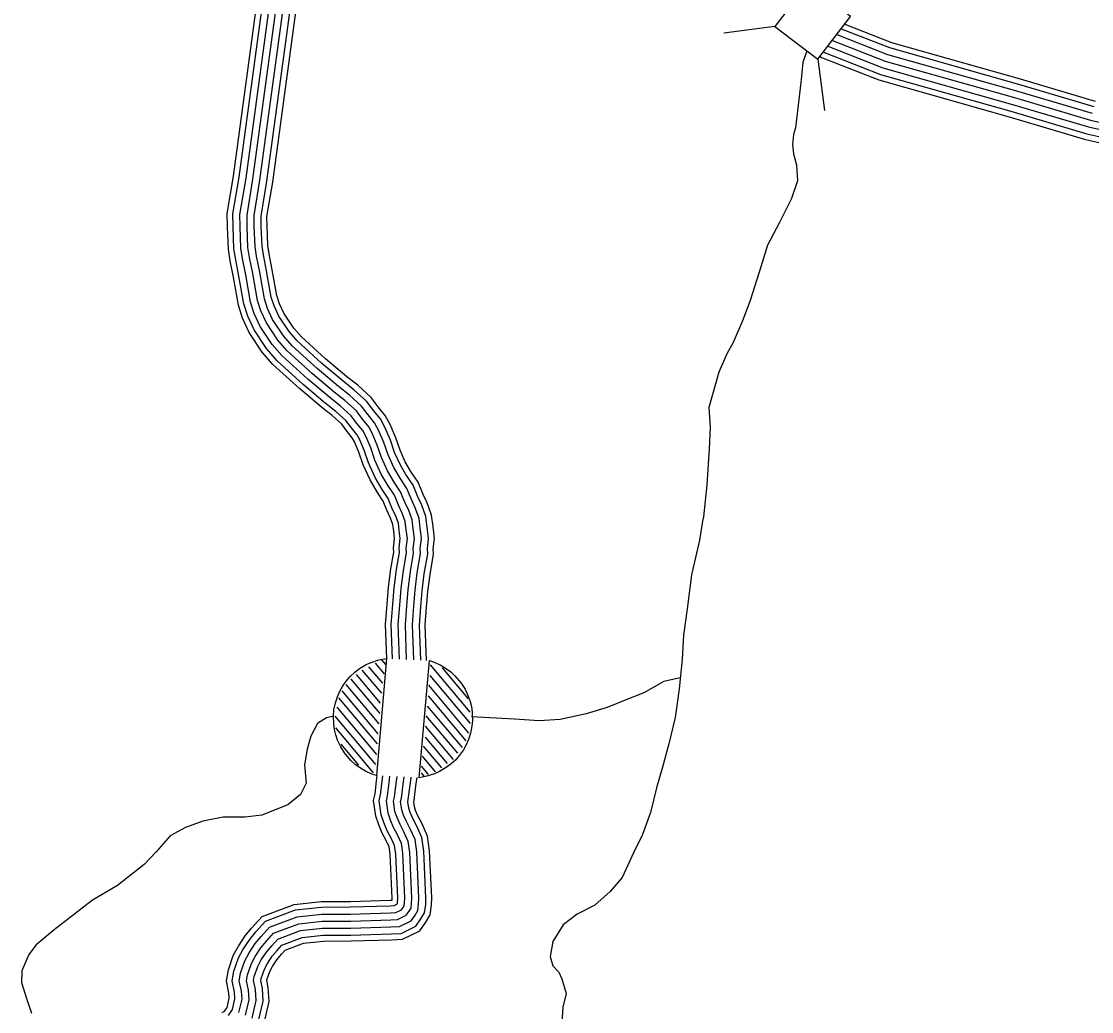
# Model space of a CAD drawing. Extents: x 1788175 to 1969470, y 584502 to 738744.
# Drawn here: x 1912819 to 1917533, y 653258 to 657618 of the extents above; entities that cross this region are included whole.
import ezdxf

# ---------------------------------------------------------------- set-up
doc = ezdxf.new("R2010")
doc.units = 0
for name, color, linetype in [('DESIGN - TRANSPORTATION - Text', 7, 'Continuous'), ('DESIGN - UTILITIES - Cable (Underground) with Text', 7, 'Continuous'), ('SURVEY - CONTOURS - Index with Text', 7, 'Continuous'), ('SURVEY - DRAINAGE - Storm Sewer', 7, 'Continuous'), ('SURVEY - TRANSPORTATION - Roads', 7, 'Continuous')]:
    doc.layers.add(name, color=color, linetype=linetype)

msp = doc.modelspace()

# ---------------------------------------------------------------- linework, layer by layer
at = {"layer": 'DESIGN - TRANSPORTATION - Text'}
for points in [[(1916278.7, 657487.9), (1916261.2, 657437.4), (1916252.8, 657349.2), (1916229.2, 657149.2), (1916220.4, 657119.3), (1916215.3, 657075.3), (1916220.2, 657035.1), (1916232.9, 656986.7), (1916237.1, 656916.4), (1916211, 656838.9), (1916158.2, 656732.1), (1916105.5, 656633.2), (1916070.5, 656517.9), (1916026.9, 656384.7), (1915994.7, 656299.3), (1915954.1, 656204.2), (1915926.8, 656154.8), (1915890.6, 656073.6), (1915846.5, 655918.4), (1915852.2, 655832), (1915847.7, 655735.9), (1915837.5, 655577.8), (1915823.8, 655435.8), (1915819.3, 655417.9), (1915805.1, 655334.1), (1915771, 655180.6), (1915751.1, 655030.8), (1915736, 654915), (1915729.2, 654808.9), (1915715.8, 654679), (1915698.5, 654553.1), (1915671.4, 654437.6), (1915642.7, 654334.1), (1915616.3, 654242.6), (1915589.4, 654135), (1915554.8, 654037.7), (1915514.6, 653956.6), (1915465.7, 653847.6), (1915412.1, 653786.9), (1915344.4, 653726.5), (1915267.3, 653686.4), (1915206, 653639.9), (1915160.1, 653566.9), (1915148.3, 653501.1), (1915159.2, 653458.7), (1915186.6, 653431.9), (1915199.8, 653401.5), (1915218.1, 653336.9), (1915204.5, 653277.1), (1915198.1, 653185.1)], [(1915720.8, 654727.6), (1915648.6, 654710.8), (1915561.2, 654661), (1915478.3, 654629), (1915399.4, 654597), (1915306.6, 654569.4), (1915191.8, 654544.3), (1915099.6, 654538.7), (1914991.7, 654545.6), (1914801.7, 654555.8)], [(1914195.9, 654558.5), (1914163.4, 654550.8), (1914123.2, 654526), (1914094.5, 654470.5), (1914077.3, 654413.1), (1914065.9, 654344.2), (1914073, 654263.5), (1914048.6, 654214.1), (1913992.3, 654167.6), (1913878.8, 654122.2), (1913803.2, 654113.7), (1913707.2, 654114.2), (1913618.6, 654096.5), (1913541.8, 654068.4), (1913474.8, 654032.1), (1913412.9, 653961.5), (1913359.3, 653904.8), (1913242.8, 653813.6), (1913133, 653748.4), (1912963.5, 653618.5), (1912883.7, 653552.4), (1912852.5, 653509.2), (1912820.6, 653437.8), (1912819.2, 653385.7), (1912843.3, 653310.9), (1912863.7, 653250.3)]]:
    msp.add_lwpolyline(points, dxfattribs=at)
at = {"layer": 'DESIGN - UTILITIES - Cable (Underground) with Text'}
for p, q in [((1914405.8, 654806.4), (1914422.8, 654786.2)), ((1914319.1, 654761.9), (1914404.8, 654659.8)), ((1914348.5, 654776.2), (1914409.2, 654703.8)), ((1914376.7, 654791.8), (1914416.5, 654744.5)), ((1914619.4, 654784.9), (1914794.9, 654575.8)), ((1914672, 654771.4), (1914786.7, 654634.8)), ((1914270.6, 654721.1), (1914397.2, 654570.3)), ((1914294.3, 654742.2), (1914399.9, 654616.4)), ((1914617.8, 654737.5), (1914795.6, 654525.7)), ((1914231.1, 654669.6), (1914388.9, 654481.5)), ((1914248.5, 654698.1), (1914393.3, 654525.6)), ((1914612.3, 654694.8), (1914788.9, 654484.4)), ((1914215.3, 654639.1), (1914385.5, 654436.3)), ((1914610.2, 654648.1), (1914776, 654450.5)), ((1914208.6, 654597.9), (1914382.9, 654390.1)), ((1914606.9, 654602.7), (1914760.2, 654420)), ((1914200.4, 654558.4), (1914378.2, 654346.5)), ((1914600.8, 654560.7), (1914739.4, 654395.6)), ((1914202.1, 654506.9), (1914368.5, 654308.7)), ((1914598.2, 654514.6), (1914720.8, 654368.4)), ((1914226, 654435.9), (1914304.3, 654342.6)), ((1914589.4, 654426.4), (1914669.4, 654331.1)), ((1914597.2, 654466.5), (1914694.8, 654350.1)), ((1914584.9, 654382.4), (1914642.3, 654314.1)), ((1914580.5, 654338.4), (1914610.6, 654302.5)), ((1914579.3, 654309.7), (1914591.8, 654294.7))]:
    msp.add_line(p, q, dxfattribs=at)
for points in [[(1914383.3, 654296.7), (1914362.5, 654303.7), (1914335.4, 654316), (1914316.9, 654326.6), (1914289.2, 654346.6), (1914270.4, 654363.7), (1914242.6, 654396.6), (1914225.8, 654423.3), (1914211.8, 654453.3), (1914203.6, 654477.1), (1914198.3, 654499.3), (1914194.6, 654524.9), (1914193.6, 654560.4), (1914195.8, 654586.1), (1914202, 654617.1), (1914210.7, 654644.1), (1914221.4, 654668.5), (1914233.3, 654689.8), (1914249.9, 654713.4), (1914267.1, 654733.1), (1914287.2, 654752), (1914308.4, 654768.1), (1914338.4, 654785.8), (1914360.3, 654795.6), (1914394, 654806.4), (1914427.5, 654812.4), (1914382.6, 654297)], [(1914615.9, 654803.6), (1914636.7, 654796.5), (1914663.7, 654784.3), (1914682.2, 654773.7), (1914709.9, 654753.7), (1914728.7, 654736.6), (1914756.5, 654703.7), (1914773.4, 654676.9), (1914787.4, 654647), (1914795.5, 654623.2), (1914800.9, 654601), (1914804.6, 654575.4), (1914805.6, 654539.9), (1914803.3, 654514.2), (1914797.1, 654483.2), (1914788.5, 654456.2), (1914777.8, 654431.8), (1914765.8, 654410.5), (1914749.2, 654386.9), (1914732, 654367.1), (1914712, 654348.3), (1914690.7, 654332.2), (1914660.8, 654314.5), (1914638.9, 654304.7), (1914605.1, 654293.9), (1914571.6, 654287.8), (1914616.6, 654803.3)]]:
    msp.add_lwpolyline(points, dxfattribs=at)
at = {"layer": 'SURVEY - CONTOURS - Index with Text'}
for points in [[(1916430.2, 657585.7), (1916643.1, 657502.4), (1917210.8, 657341.8), (1917542.9, 657243.3)], [(1916445.9, 657606.1), (1916651, 657525.8), (1917217.7, 657365.5), (1917549.1, 657267.3)], [(1916410.5, 657560.2), (1916633.2, 657472.9), (1917202.2, 657312), (1917535.1, 657213.3)], [(1916371.3, 657509.1), (1916371.7, 657508.8), (1916613.4, 657414.1), (1917184.9, 657252.5), (1917519.5, 657153.3), (1917703.3, 657112.2)], [(1916390.9, 657534.6), (1916623.3, 657443.5), (1917193.6, 657282.2), (1917527.3, 657183.3), (1917710.4, 657142.4)], [(1916390.9, 657534.6), (1916623.3, 657443.5), (1917193.6, 657282.2), (1917527.3, 657183.3), (1917710.4, 657142.4)], [(1916336.7, 657464.1), (1916342.7, 657459.2), (1916595.3, 657360.3), (1917169.2, 657198), (1917505.2, 657098.3), (1917690.5, 657057)], [(1916352.4, 657484.5), (1916355.9, 657481.7), (1916603.5, 657384.7), (1917176.3, 657222.7), (1917511.7, 657123.2), (1917696.3, 657082)]]:
    msp.add_lwpolyline(points, dxfattribs=at)
at = {"layer": 'SURVEY - DRAINAGE - Storm Sewer'}
for p, q in [((1916138.3, 657595.9), (1915913.1, 657566.5)), ((1916326.6, 657451.1), (1916356, 657225.9))]:
    msp.add_line(p, q, dxfattribs=at)
msp.add_lwpolyline([(1916138.3, 657595.9), (1916326.6, 657451), (1916471.5, 657639.4), (1916283.2, 657784.3)], close=True, dxfattribs=at)
at = {"layer": 'SURVEY - TRANSPORTATION - Roads'}
for points in [[(1914428.9, 654812.4), (1914423.3, 654962.7), (1914429.9, 655051.9), (1914436, 655126.2), (1914446.6, 655208), (1914459.2, 655281.2), (1914457.9, 655298.9), (1914462.9, 655341), (1914459.2, 655372.9), (1914455.5, 655402.8), (1914445.3, 655430.4), (1914428.8, 655465.8), (1914412.5, 655506.1), (1914387.2, 655543.6), (1914354.7, 655598.8), (1914324.6, 655665.7), (1914305.8, 655721), (1914286, 655767.2), (1914276.6, 655784.7), (1914253.4, 655812.7), (1914230.2, 655844.2), (1914188, 655882), (1914141.9, 655918.5), (1914043.8, 656001), (1913927.2, 656106.8), (1913879.4, 656162.1), (1913822.7, 656247.6), (1913793, 656311.3), (1913774.7, 656368.6), (1913753, 656492.2), (1913738.7, 656563.6), (1913730.8, 656614.7), (1913726.9, 656713.1), (1913726.1, 656772), (1913753.4, 656936.1), (1913966.8, 658509.5)], [(1914453.7, 654811.2), (1914448.1, 654962.3), (1914454.5, 655050), (1914460.6, 655123.6), (1914471, 655204.3), (1914484.1, 655279.9), (1914482.7, 655298.3), (1914487.8, 655341), (1914483.7, 655375.8), (1914479.7, 655408.7), (1914468.1, 655440), (1914451.4, 655475.7), (1914434.5, 655517.7), (1914408.2, 655556.8), (1914376.7, 655610.2), (1914347.7, 655674.8), (1914328.9, 655729.9), (1914308.3, 655777.9), (1914297.2, 655798.5), (1914272.9, 655827.9), (1914248.6, 655861), (1914203.9, 655900.9), (1914157.6, 655937.6), (1914060, 656019.6), (1913945, 656124.1), (1913899.1, 656177.1), (1913844.3, 656259.7), (1913816, 656320.3), (1913798.8, 656374.6), (1913777.3, 656496.7), (1913763, 656567.9), (1913755.4, 656617.1), (1913751.7, 656713.7), (1913750.9, 656770.1), (1913777.8, 656932.4), (1913991.3, 658505.9)], [(1914484.8, 654809.7), (1914479.1, 654961.7), (1914485.5, 655047.5), (1914491.4, 655120.4), (1914501.7, 655199.7), (1914515.3, 655278.4), (1914513.9, 655297.6), (1914519, 655341), (1914514.5, 655379.5), (1914510, 655416), (1914496.7, 655451.9), (1914479.9, 655488), (1914462, 655532.4), (1914434.4, 655573.3), (1914404.3, 655624.4), (1914376.5, 655686.1), (1914357.9, 655741), (1914336.2, 655791.4), (1914323.1, 655815.9), (1914297.3, 655847), (1914271.7, 655881.9), (1914223.9, 655924.6), (1914177.2, 655961.6), (1914080.4, 656043), (1913967.2, 656145.8), (1913923.9, 656195.9), (1913871.4, 656274.9), (1913845, 656331.6), (1913828.9, 656382), (1913807.7, 656502.5), (1913793.5, 656573.3), (1913786.3, 656620), (1913782.6, 656714.5), (1913781.9, 656767.8), (1913808.5, 656927.8), (1914022, 658501.5)], [(1914515.9, 654808.3), (1914510.2, 654961.1), (1914516.4, 655045.1), (1914522.3, 655117.1), (1914532.3, 655195.1), (1914546.5, 655276.9), (1914545, 655297), (1914550.2, 655340.9), (1914545.3, 655383.2), (1914540.3, 655423.4), (1914525.4, 655463.9), (1914508.3, 655500.4), (1914489.5, 655547), (1914460.6, 655589.8), (1914431.9, 655638.7), (1914405.4, 655697.5), (1914386.8, 655752.1), (1914364.2, 655804.9), (1914348.9, 655833.3), (1914321.8, 655866.1), (1914294.7, 655902.9), (1914243.9, 655948.3), (1914196.8, 655985.6), (1914100.8, 656066.3), (1913989.4, 656167.5), (1913948.6, 656214.7), (1913898.5, 656290.1), (1913873.9, 656342.9), (1913859.1, 656389.4), (1913838.2, 656508.2), (1913824.1, 656578.7), (1913817.2, 656623), (1913813.6, 656715.3), (1913813, 656765.5), (1913839.1, 656923.1), (1914052.7, 658497.1)], [(1914515.9, 654808.3), (1914510.2, 654961.1), (1914516.4, 655045.1), (1914522.3, 655117.1), (1914532.3, 655195.1), (1914546.5, 655276.9), (1914545, 655297), (1914550.2, 655340.9), (1914545.3, 655383.2), (1914540.3, 655423.4), (1914525.4, 655463.9), (1914508.3, 655500.4), (1914489.5, 655547), (1914460.6, 655589.8), (1914431.9, 655638.7), (1914405.4, 655697.5), (1914386.8, 655752.1), (1914364.2, 655804.9), (1914348.9, 655833.3), (1914321.8, 655866.1), (1914294.7, 655902.9), (1914243.9, 655948.3), (1914196.8, 655985.6), (1914100.8, 656066.3), (1913989.4, 656167.5), (1913948.6, 656214.7), (1913898.5, 656290.1), (1913873.9, 656342.9), (1913859.1, 656389.4), (1913838.2, 656508.2), (1913824.1, 656578.7), (1913817.2, 656623), (1913813.6, 656715.3), (1913813, 656765.5), (1913839.1, 656923.1), (1914052.7, 658497.1)], [(1914546.9, 654806.8), (1914541.2, 654960.6), (1914547.3, 655042.7), (1914553.1, 655113.9), (1914563, 655190.4), (1914577.7, 655275.3), (1914576.1, 655296.3), (1914581.4, 655340.9), (1914576.1, 655386.8), (1914570.7, 655430.7), (1914554, 655475.8), (1914536.8, 655512.8), (1914517.1, 655561.6), (1914486.9, 655606.4), (1914459.5, 655653), (1914434.3, 655708.9), (1914415.8, 655763.3), (1914392.2, 655818.3), (1914374.8, 655850.7), (1914346.2, 655885.2), (1914317.8, 655923.9), (1914263.8, 655972), (1914216.4, 656009.7), (1914121.2, 656089.7), (1914011.6, 656189.2), (1913973.3, 656233.4), (1913925.6, 656305.3), (1913902.8, 656354.2), (1913889.3, 656396.8), (1913868.7, 656513.9), (1913854.6, 656584.2), (1913848.1, 656626), (1913844.6, 656716.1), (1913844, 656763.1), (1913869.8, 656918.5), (1914083.4, 658492.7)], [(1914578, 654805.4), (1914572.2, 654960), (1914578.2, 655040.3), (1914583.9, 655110.6), (1914593.6, 655185.8), (1914608.9, 655273.8), (1914607.3, 655295.6), (1914612.6, 655340.9), (1914606.8, 655390.5), (1914601, 655438.1), (1914582.6, 655487.8), (1914565.2, 655525.1), (1914544.6, 655576.2), (1914513.1, 655622.9), (1914487, 655667.2), (1914463.2, 655720.3), (1914444.7, 655774.4), (1914420.1, 655831.8), (1914400.6, 655868.1), (1914370.7, 655904.3), (1914340.8, 655944.8), (1914283.8, 655995.8), (1914236, 656033.7), (1914141.6, 656113), (1914033.8, 656210.9), (1913998.1, 656252.2), (1913952.8, 656320.5), (1913931.8, 656365.5), (1913919.4, 656404.2), (1913899.1, 656519.7), (1913885.1, 656589.6), (1913879, 656629), (1913875.6, 656716.9), (1913875, 656760.8), (1913900.4, 656913.9), (1914114.1, 658488.3)], [(1914603.8, 654804.1), (1914598, 654959.5), (1914603.8, 655038.3), (1914609.5, 655107.9), (1914619.1, 655182), (1914634.8, 655272.5), (1914633.1, 655295), (1914638.5, 655340.9), (1914632.4, 655393.6), (1914626.1, 655444.2), (1914606.4, 655497.7), (1914588.8, 655535.4), (1914567.4, 655588.4), (1914534.9, 655636.6), (1914509.9, 655679.1), (1914487.1, 655729.7), (1914468.8, 655783.6), (1914443.3, 655843), (1914422.1, 655882.5), (1914390.9, 655920.1), (1914360, 655962.2), (1914300.4, 656015.5), (1914252.3, 656053.6), (1914158.6, 656132.4), (1914052.3, 656228.9), (1914018.6, 656267.8), (1913975.2, 656333.2), (1913955.8, 656374.9), (1913944.5, 656410.4), (1913924.4, 656524.4), (1913910.4, 656594.1), (1913904.7, 656631.4), (1913901.3, 656717.6), (1913900.8, 656758.8), (1913925.9, 656910), (1914139.5, 658484.7)], [(1913703.1, 653253.3), (1913714.2, 653259.5), (1913725.4, 653276.5), (1913734.7, 653316.4), (1913733.1, 653339.6), (1913722, 653392.6), (1913730.9, 653441.9), (1913752.6, 653504.3), (1913774.7, 653545.7), (1913804.8, 653590.7), (1913833.2, 653624.5), (1913879.2, 653676.8), (1914021.3, 653729.8), (1914139.4, 653742.9), (1914268.2, 653743.2), (1914442.9, 653748.5), (1914451.6, 653748.9), (1914451.8, 653756.9), (1914443.4, 653950.4), (1914438.9, 653982.6), (1914426.3, 654010.9), (1914408.4, 654043.8), (1914392.9, 654080.9), (1914379.8, 654117.8), (1914370.2, 654187.4), (1914376.6, 654217.3), (1914383.8, 654273.7), (1914386.8, 654296.8)], [(1913731.6, 653240.9), (1913748.5, 653266.5), (1913759.6, 653314.4), (1913757.7, 653343), (1913747.2, 653393), (1913754.9, 653435.6), (1913775.4, 653494.4), (1913795.9, 653532.9), (1913824.6, 653575.8), (1913852, 653608.4), (1913893.7, 653655.8), (1914027.1, 653705.5), (1914140.8, 653718.2), (1914268.6, 653718.4), (1914443.7, 653723.8), (1914460.3, 653724.5), (1914472.9, 653730.7), (1914475.1, 653733.8), (1914475.5, 653734.5), (1914476, 653738.3), (1914476.5, 653757.1), (1914468, 653952.7), (1914462.9, 653989.4), (1914448.5, 654021.8), (1914430.7, 654054.5), (1914415.9, 654089.8), (1914403.9, 654123.7), (1914395.3, 654186.4), (1914401, 654213.1), (1914408.3, 654270.5), (1914411.6, 654295.6)], [(1913777.4, 653254.1), (1913790.9, 653311.9), (1913788.4, 653347.2), (1913778.7, 653393.4), (1913784.9, 653427.7), (1913803.8, 653481.9), (1913822.5, 653517), (1913849.4, 653557.2), (1913875.5, 653588.1), (1913911.8, 653629.5), (1914034.3, 653675.1), (1914142.5, 653687.2), (1914269.1, 653687.4), (1914444.8, 653692.8), (1914468.2, 653693.8), (1914493.7, 653706.4), (1914501.1, 653716.8), (1914505.5, 653724), (1914507, 653736), (1914507.5, 653757.4), (1914498.9, 653955.5), (1914493, 653998), (1914476.3, 654035.5), (1914458.7, 654067.9), (1914444.9, 654101), (1914434.2, 654131.1), (1914426.7, 654185.3), (1914431.6, 654207.9), (1914439, 654266.5), (1914442.6, 654294.1)], [(1913806.3, 653241.6), (1913822.1, 653309.3), (1913819.2, 653351.5), (1913810.3, 653393.8), (1913815, 653419.8), (1913832.3, 653469.4), (1913849.2, 653501.1), (1913874.2, 653538.5), (1913899, 653567.9), (1913929.9, 653603.2), (1914041.5, 653644.8), (1914144.3, 653656.2), (1914269.6, 653656.4), (1914445.9, 653661.8), (1914476, 653663.1), (1914514.5, 653682.1), (1914527, 653699.8), (1914535.4, 653713.6), (1914537.9, 653733.6), (1914538.5, 653757.6), (1914529.8, 653958.3), (1914523.1, 654006.6), (1914504.2, 654049.2), (1914486.7, 654081.4), (1914473.8, 654112.1), (1914464.5, 654138.4), (1914458.2, 654184.1), (1914462.2, 654202.6), (1914469.8, 654262.6), (1914473.7, 654292.6)], [(1913806.3, 653241.6), (1913822.1, 653309.3), (1913819.2, 653351.5), (1913810.3, 653393.8), (1913815, 653419.8), (1913832.3, 653469.4), (1913849.2, 653501.1), (1913874.2, 653538.5), (1913899, 653567.9), (1913929.9, 653603.2), (1914041.5, 653644.8), (1914144.3, 653656.2), (1914269.6, 653656.4), (1914445.9, 653661.8), (1914476, 653663.1), (1914514.5, 653682.1), (1914527, 653699.8), (1914535.4, 653713.6), (1914537.9, 653733.6), (1914538.5, 653757.6), (1914529.8, 653958.3), (1914523.1, 654006.6), (1914504.2, 654049.2), (1914486.7, 654081.4), (1914473.8, 654112.1), (1914464.5, 654138.4), (1914458.2, 654184.1), (1914462.2, 654202.6), (1914469.8, 654262.6), (1914473.7, 654292.6)], [(1913835.2, 653229.1), (1913853.4, 653306.8), (1913850, 653355.8), (1913841.9, 653394.3), (1913845.1, 653411.9), (1913860.8, 653457), (1913875.8, 653485.1), (1913899, 653519.8), (1913922.5, 653547.7), (1913948.1, 653576.9), (1914048.8, 653614.4), (1914146, 653625.2), (1914270.1, 653625.4), (1914447, 653630.9), (1914483.8, 653632.3), (1914535.3, 653657.8), (1914553, 653682.8), (1914565.3, 653703.2), (1914568.9, 653731.2), (1914569.6, 653757.9), (1914560.7, 653961.1), (1914553.2, 654015.2), (1914532, 654062.9), (1914514.7, 654094.8), (1914502.7, 654123.3), (1914494.8, 654145.8), (1914489.6, 654182.9), (1914492.8, 654197.4), (1914500.5, 654258.6), (1914504.8, 654291.1)], [(1913864.2, 653216.7), (1913884.6, 653304.3), (1913880.8, 653360.1), (1913873.5, 653394.7), (1913875.2, 653404), (1913889.3, 653444.5), (1913902.4, 653469.2), (1913923.8, 653501.2), (1913946, 653527.5), (1913966.2, 653550.5), (1914056, 653584), (1914147.8, 653594.2), (1914270.7, 653594.4), (1914448.1, 653599.9), (1914491.7, 653601.6), (1914556.1, 653633.5), (1914578.9, 653665.9), (1914595.2, 653692.7), (1914599.8, 653728.9), (1914600.6, 653758.2), (1914591.6, 653964), (1914583.3, 654023.8), (1914559.8, 654076.6), (1914542.7, 654108.2), (1914531.7, 654134.5), (1914525, 654153.2), (1914521.1, 654181.7), (1914523.3, 654192.2), (1914531.2, 654254.6), (1914535.6, 654287.3), (1914536.2, 654289.6)], [(1913888.2, 653206.4), (1913910.5, 653302.2), (1913906.3, 653363.6), (1913899.7, 653395.1), (1913900.1, 653397.4), (1913912.9, 653434.2), (1913924.5, 653456), (1913944.4, 653485.7), (1913965.5, 653510.7), (1913981.3, 653528.7), (1914062, 653558.8), (1914149.2, 653568.5), (1914271.1, 653568.7), (1914449.1, 653574.2), (1914498.1, 653576.2), (1914573.4, 653613.3), (1914600.5, 653651.8), (1914620.1, 653684.1), (1914625.5, 653726.9), (1914626.3, 653758.4), (1914617.3, 653966.3), (1914608.2, 654030.9), (1914582.9, 654088), (1914565.9, 654119.3), (1914555.7, 654143.8), (1914550.2, 654159.3), (1914547.2, 654180.8), (1914548.7, 654187.9), (1914556.7, 654251.3), (1914561.6, 654288.3)]]:
    msp.add_lwpolyline(points, dxfattribs=at)

doc.saveas('drawing.dxf')
